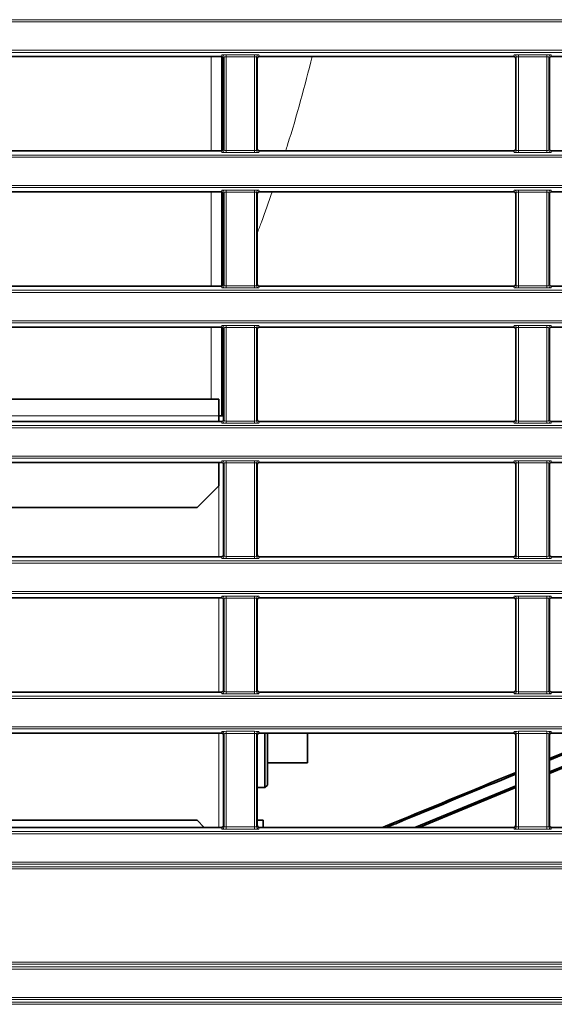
# Model space of a CAD drawing. Header units: millimetres. Extents: x 0 to 1118, y 0 to 864.
# Tile 296 of 339: x 958 to 970, y 451 to 474. Entities that reach past the tile are written whole.
import ezdxf

# ---------------------------------------------------------------- set-up
doc = ezdxf.new("R2010")
doc.units = ezdxf.units.MM

msp = doc.modelspace()

# ---------------------------------------------------------------- linework, layer by layer
at = {"color": 7, "linetype": 'Continuous', "lineweight": 18}
for p, q in [((946.9427, 473.6285), (1086.9529, 473.6285)), ((1086.9529, 473.5786), (946.9427, 473.5786)), ((946.9427, 472.9243), (1086.9529, 472.9243)), ((1086.9529, 472.8743), (946.9427, 472.8743)), ((962.2728, 472.7793), (962.2728, 470.5986)), ((962.508, 472.7793), (962.5219, 472.8142)), ((962.5719, 472.7642), (962.5579, 472.7293)), ((962.5719, 470.6136), (962.5719, 472.7642)), ((962.6219, 472.8185), (963.2737, 472.8185)), ((962.6219, 472.8185), (962.6219, 472.7685)), ((963.2737, 472.7685), (962.6219, 472.7685)), ((962.6219, 472.7685), (962.6219, 470.6093)), ((963.2737, 472.8185), (963.2737, 472.7685)), ((963.2737, 470.6093), (963.2737, 472.7685)), ((963.3236, 472.7642), (963.3236, 470.6136)), ((963.3376, 472.7293), (963.3236, 472.7642)), ((963.3736, 472.8142), (963.3876, 472.7793)), ((969.258, 472.7793), (969.2719, 472.8142)), ((969.3219, 472.7642), (969.3079, 472.7293)), ((969.3219, 470.6136), (969.3219, 472.7642)), ((969.3719, 472.8185), (970.0237, 472.8185)), ((969.3719, 472.8185), (969.3719, 472.7685)), ((970.0237, 472.7685), (969.3719, 472.7685)), ((969.3719, 472.7685), (969.3719, 470.6093)), ((970.0237, 472.8185), (970.0237, 472.7685)), ((970.0237, 470.6093), (970.0237, 472.7685)), ((970.0736, 472.7642), (970.0736, 470.6136)), ((970.0876, 472.7293), (970.0736, 472.7642)), ((970.1236, 472.8142), (970.1376, 472.7793)), ((946.9427, 470.5035), (1086.9529, 470.5035)), ((962.5219, 470.5637), (962.508, 470.5986)), ((962.5579, 470.6486), (962.5719, 470.6136)), ((962.6219, 470.6093), (963.2737, 470.6093)), ((962.6219, 470.6093), (962.6219, 470.5594)), ((963.2737, 470.5594), (962.6219, 470.5594)), ((963.2737, 470.6093), (963.2737, 470.5594)), ((963.3236, 470.6136), (963.3376, 470.6486)), ((963.3876, 470.5986), (963.3736, 470.5637)), ((969.2719, 470.5637), (969.258, 470.5986)), ((969.3079, 470.6486), (969.3219, 470.6136)), ((969.3719, 470.6093), (970.0237, 470.6093)), ((969.3719, 470.6093), (969.3719, 470.5594)), ((970.0237, 470.5594), (969.3719, 470.5594)), ((970.0237, 470.6093), (970.0237, 470.5594)), ((970.0736, 470.6136), (970.0876, 470.6486)), ((970.1376, 470.5986), (970.1236, 470.5637)), ((1086.9529, 470.4536), (946.9427, 470.4536)), ((946.9427, 469.7993), (1086.9529, 469.7993)), ((1086.9529, 469.7493), (946.9427, 469.7493)), ((962.2728, 469.6543), (962.2728, 467.4736)), ((962.508, 469.6543), (962.5219, 469.6892)), ((962.5719, 469.6392), (962.5579, 469.6043)), ((962.5719, 467.4886), (962.5719, 469.6392)), ((962.6219, 469.6935), (963.2737, 469.6935)), ((962.6219, 469.6935), (962.6219, 469.6435)), ((963.2737, 469.6435), (962.6219, 469.6435)), ((962.6219, 469.6435), (962.6219, 467.4843)), ((963.2737, 469.6935), (963.2737, 469.6435)), ((963.2737, 467.4843), (963.2737, 469.6435)), ((963.3236, 469.6392), (963.3236, 467.4886)), ((963.3376, 469.6043), (963.3236, 469.6392)), ((963.3736, 469.6892), (963.3876, 469.6543)), ((969.258, 469.6543), (969.2719, 469.6892)), ((969.3219, 469.6392), (969.3079, 469.6043)), ((969.3219, 467.4886), (969.3219, 469.6392)), ((969.3719, 469.6935), (970.0237, 469.6935)), ((969.3719, 469.6935), (969.3719, 469.6435)), ((970.0237, 469.6435), (969.3719, 469.6435)), ((969.3719, 469.6435), (969.3719, 467.4843)), ((970.0237, 469.6935), (970.0237, 469.6435)), ((970.0237, 467.4843), (970.0237, 469.6435)), ((970.0736, 469.6392), (970.0736, 467.4886)), ((970.0876, 469.6043), (970.0736, 469.6392)), ((970.1236, 469.6892), (970.1376, 469.6543)), ((962.5579, 467.5236), (962.5719, 467.4886)), ((963.3236, 467.4886), (963.3376, 467.5236)), ((969.3079, 467.5236), (969.3219, 467.4886)), ((970.0736, 467.4886), (970.0876, 467.5236)), ((946.9427, 467.3785), (1086.9529, 467.3785)), ((1086.9529, 467.3286), (946.9427, 467.3286)), ((962.5219, 467.4387), (962.508, 467.4736)), ((962.6219, 467.4843), (963.2737, 467.4843)), ((962.6219, 467.4843), (962.6219, 467.4344)), ((963.2737, 467.4344), (962.6219, 467.4344)), ((963.2737, 467.4843), (963.2737, 467.4344)), ((963.3876, 467.4736), (963.3736, 467.4387)), ((969.2719, 467.4387), (969.258, 467.4736)), ((969.3719, 467.4843), (969.3719, 467.4344)), ((969.3719, 467.4843), (970.0237, 467.4843)), ((970.0237, 467.4344), (969.3719, 467.4344)), ((970.0237, 467.4843), (970.0237, 467.4344)), ((970.1376, 467.4736), (970.1236, 467.4387)), ((946.9427, 466.6743), (1086.9529, 466.6743)), ((1086.9529, 466.6243), (946.9427, 466.6243)), ((962.2728, 466.5293), (962.2728, 464.8639)), ((962.508, 466.5293), (962.5219, 466.5642)), ((962.5719, 466.5142), (962.5579, 466.4793)), ((962.5719, 464.3636), (962.5719, 466.5142)), ((962.6219, 466.5685), (963.2737, 466.5685)), ((962.6219, 466.5685), (962.6219, 466.5185)), ((963.2737, 466.5185), (962.6219, 466.5185)), ((962.6219, 466.5185), (962.6219, 464.3593)), ((963.2737, 466.5685), (963.2737, 466.5185)), ((963.2737, 464.3593), (963.2737, 466.5185)), ((963.3236, 466.5142), (963.3236, 464.3636)), ((963.3376, 466.4793), (963.3236, 466.5142)), ((963.3736, 466.5642), (963.3876, 466.5293)), ((969.258, 466.5293), (969.2719, 466.5642)), ((969.3219, 466.5142), (969.3079, 466.4793)), ((969.3219, 464.3636), (969.3219, 466.5142)), ((969.3719, 466.5685), (970.0237, 466.5685)), ((969.3719, 466.5685), (969.3719, 466.5185)), ((970.0237, 466.5185), (969.3719, 466.5185)), ((969.3719, 466.5185), (969.3719, 464.3593)), ((970.0237, 466.5685), (970.0237, 466.5185)), ((970.0237, 464.3593), (970.0237, 466.5185)), ((970.0736, 466.5142), (970.0736, 464.3636)), ((970.0876, 466.4793), (970.0736, 466.5142)), ((970.1236, 466.5642), (970.1376, 466.5293)), ((956.5876, 464.4764), (962.4478, 464.4764)), ((962.5219, 464.3137), (962.508, 464.3486)), ((962.5579, 464.3986), (962.5719, 464.3636)), ((962.6219, 464.3593), (963.2737, 464.3593)), ((962.6219, 464.3593), (962.6219, 464.3094)), ((963.2737, 464.3593), (963.2737, 464.3094)), ((963.3236, 464.3636), (963.3376, 464.3986)), ((963.3876, 464.3486), (963.3736, 464.3137)), ((969.2719, 464.3137), (969.258, 464.3486)), ((969.3079, 464.3986), (969.3219, 464.3636)), ((969.3719, 464.3593), (970.0237, 464.3593)), ((969.3719, 464.3593), (969.3719, 464.3094)), ((970.0237, 464.3593), (970.0237, 464.3094)), ((970.0736, 464.3636), (970.0876, 464.3986)), ((970.1376, 464.3486), (970.1236, 464.3137)), ((946.9427, 464.2535), (1086.9529, 464.2535)), ((1086.9529, 464.2036), (946.9427, 464.2036)), ((963.2737, 464.3094), (962.6219, 464.3094)), ((970.0237, 464.3094), (969.3719, 464.3094)), ((946.9427, 463.5493), (1086.9529, 463.5493)), ((1086.9529, 463.4993), (946.9427, 463.4993)), ((962.508, 463.4043), (962.5219, 463.4392)), ((962.6219, 463.4435), (963.2737, 463.4435)), ((962.6219, 463.4435), (962.6219, 463.3935)), ((963.2737, 463.4435), (963.2737, 463.3935)), ((963.3736, 463.4392), (963.3876, 463.4043)), ((969.258, 463.4043), (969.2719, 463.4392)), ((969.3719, 463.4435), (970.0237, 463.4435)), ((969.3719, 463.4435), (969.3719, 463.3935)), ((970.0237, 463.4435), (970.0237, 463.3935)), ((970.1236, 463.4392), (970.1376, 463.4043)), ((962.5719, 463.3892), (962.5579, 463.3543)), ((962.5719, 461.2386), (962.5719, 463.3892)), ((963.2737, 463.3935), (962.6219, 463.3935)), ((962.6219, 463.3935), (962.6219, 461.2343)), ((963.2737, 461.2343), (963.2737, 463.3935)), ((963.3236, 463.3892), (963.3236, 461.2386)), ((963.3376, 463.3543), (963.3236, 463.3892)), ((969.3219, 463.3892), (969.3079, 463.3543)), ((969.3219, 461.2386), (969.3219, 463.3892)), ((970.0237, 463.3935), (969.3719, 463.3935)), ((969.3719, 463.3935), (969.3719, 461.2343)), ((970.0237, 461.2343), (970.0237, 463.3935)), ((970.0736, 463.3892), (970.0736, 461.2386)), ((970.0876, 463.3543), (970.0736, 463.3892)), ((962.4478, 462.8639), (962.4478, 461.2236)), ((962.5219, 461.1887), (962.508, 461.2236)), ((962.5579, 461.2736), (962.5719, 461.2386)), ((962.6219, 461.2343), (963.2737, 461.2343)), ((962.6219, 461.2343), (962.6219, 461.1844)), ((963.2737, 461.1844), (962.6219, 461.1844)), ((963.2737, 461.2343), (963.2737, 461.1844)), ((963.3236, 461.2386), (963.3376, 461.2736)), ((963.3876, 461.2236), (963.3736, 461.1887)), ((969.2719, 461.1887), (969.258, 461.2236)), ((969.3079, 461.2736), (969.3219, 461.2386)), ((969.3719, 461.2343), (970.0237, 461.2343)), ((969.3719, 461.2343), (969.3719, 461.1844)), ((970.0237, 461.1844), (969.3719, 461.1844)), ((970.0237, 461.2343), (970.0237, 461.1844)), ((970.0736, 461.2386), (970.0876, 461.2736)), ((970.1376, 461.2236), (970.1236, 461.1887)), ((946.9427, 461.1285), (1086.9529, 461.1285)), ((1086.9529, 461.0786), (946.9427, 461.0786)), ((946.9427, 460.4243), (1086.9529, 460.4243)), ((1086.9529, 460.3743), (946.9427, 460.3743)), ((962.4478, 460.2793), (962.4478, 458.0986)), ((962.508, 460.2793), (962.5219, 460.3142)), ((962.5719, 460.2642), (962.5579, 460.2293)), ((962.5719, 458.1136), (962.5719, 460.2642)), ((962.6219, 460.3185), (963.2737, 460.3185)), ((962.6219, 460.3185), (962.6219, 460.2685)), ((963.2737, 460.2685), (962.6219, 460.2685)), ((962.6219, 460.2685), (962.6219, 458.1093)), ((963.2737, 460.3185), (963.2737, 460.2685)), ((963.2737, 458.1093), (963.2737, 460.2685)), ((963.3236, 460.2642), (963.3236, 458.1136)), ((963.3376, 460.2293), (963.3236, 460.2642)), ((963.3736, 460.3142), (963.3876, 460.2793)), ((969.258, 460.2793), (969.2719, 460.3142)), ((969.3219, 460.2642), (969.3079, 460.2293)), ((969.3219, 458.1136), (969.3219, 460.2642)), ((969.3719, 460.3185), (970.0237, 460.3185)), ((969.3719, 460.3185), (969.3719, 460.2685)), ((970.0237, 460.2685), (969.3719, 460.2685)), ((969.3719, 460.2685), (969.3719, 458.1093)), ((970.0237, 460.3185), (970.0237, 460.2685)), ((970.0237, 458.1093), (970.0237, 460.2685)), ((970.0736, 460.2642), (970.0736, 458.1136)), ((970.0876, 460.2293), (970.0736, 460.2642)), ((970.1236, 460.3142), (970.1376, 460.2793)), ((946.9427, 458.0035), (1086.9529, 458.0035)), ((962.5219, 458.0637), (962.508, 458.0986)), ((962.5579, 458.1486), (962.5719, 458.1136)), ((962.6219, 458.1093), (962.6219, 458.0594)), ((962.6219, 458.1093), (963.2737, 458.1093)), ((963.2737, 458.0594), (962.6219, 458.0594)), ((963.2737, 458.1093), (963.2737, 458.0594)), ((963.3236, 458.1136), (963.3376, 458.1486)), ((963.3876, 458.0986), (963.3736, 458.0637)), ((969.2719, 458.0637), (969.258, 458.0986)), ((969.3079, 458.1486), (969.3219, 458.1136)), ((969.3719, 458.1093), (970.0237, 458.1093)), ((969.3719, 458.1093), (969.3719, 458.0594)), ((970.0237, 458.0594), (969.3719, 458.0594)), ((970.0237, 458.1093), (970.0237, 458.0594)), ((970.0736, 458.1136), (970.0876, 458.1486)), ((970.1376, 458.0986), (970.1236, 458.0637)), ((1086.9529, 457.9536), (946.9427, 457.9536)), ((946.9427, 457.2993), (1086.9529, 457.2993)), ((1086.9529, 457.2493), (946.9427, 457.2493)), ((962.4478, 457.1543), (962.4478, 454.9736)), ((962.508, 457.1543), (962.5219, 457.1892)), ((962.5719, 457.1392), (962.5579, 457.1043)), ((962.5719, 454.9886), (962.5719, 457.1392)), ((962.6219, 457.1935), (963.2737, 457.1935)), ((962.6219, 457.1435), (962.6219, 457.1935)), ((963.2737, 457.1435), (962.6219, 457.1435)), ((962.6219, 457.1435), (962.6219, 454.9843)), ((963.2737, 457.1435), (963.2737, 457.1935)), ((963.2737, 454.9843), (963.2737, 457.1435)), ((963.3236, 457.1392), (963.3236, 454.9886)), ((963.3376, 457.1043), (963.3236, 457.1392)), ((963.3736, 457.1892), (963.3876, 457.1543)), ((969.258, 457.1543), (969.2719, 457.1892)), ((969.3219, 457.1392), (969.3079, 457.1043)), ((969.3219, 454.9886), (969.3219, 457.1392)), ((969.3719, 457.1935), (970.0237, 457.1935)), ((969.3719, 457.1435), (969.3719, 457.1935)), ((970.0237, 457.1435), (969.3719, 457.1435)), ((969.3719, 457.1435), (969.3719, 454.9843)), ((970.0237, 457.1435), (970.0237, 457.1935)), ((970.0237, 454.9843), (970.0237, 457.1435)), ((970.0736, 457.1392), (970.0736, 454.9886)), ((970.0876, 457.1043), (970.0736, 457.1392)), ((970.1236, 457.1892), (970.1376, 457.1543)), ((962.5579, 455.0236), (962.5719, 454.9886)), ((963.3236, 454.9886), (963.3376, 455.0236)), ((969.3079, 455.0236), (969.3219, 454.9886)), ((970.0736, 454.9886), (970.0876, 455.0236)), ((946.9427, 454.8785), (1086.9529, 454.8785)), ((1086.9529, 454.8286), (946.9427, 454.8286)), ((962.5219, 454.9387), (962.508, 454.9736)), ((962.6219, 454.9344), (962.6219, 454.9843)), ((962.6219, 454.9843), (963.2737, 454.9843)), ((963.2737, 454.9344), (962.6219, 454.9344)), ((963.2737, 454.9344), (963.2737, 454.9843)), ((963.3876, 454.9736), (963.3736, 454.9387)), ((969.2719, 454.9387), (969.258, 454.9736)), ((969.3719, 454.9344), (969.3719, 454.9843)), ((969.3719, 454.9843), (970.0237, 454.9843)), ((970.0237, 454.9344), (969.3719, 454.9344)), ((970.0237, 454.9344), (970.0237, 454.9843)), ((970.1376, 454.9736), (970.1236, 454.9387)), ((946.9427, 454.1743), (1086.9529, 454.1743)), ((1086.9529, 454.1243), (946.9427, 454.1243)), ((945.9859, 454.0641), (1087.9096, 454.0641)), ((1087.9096, 454.0142), (945.9859, 454.0142)), ((945.9859, 451.8637), (1087.9096, 451.8637)), ((1087.9096, 451.8137), (945.9859, 451.8137)), ((946.9427, 451.7535), (1086.9529, 451.7535)), ((1086.9529, 451.7036), (946.9427, 451.7036)), ((945.9859, 450.9391), (1087.9096, 450.9391)), ((946.9427, 451.0493), (1086.9529, 451.0493)), ((1086.9529, 450.9993), (946.9427, 450.9993)), ((1087.9096, 450.8892), (945.9859, 450.8892))]:
    msp.add_line(p, q, dxfattribs=at)
at = {"color": 7, "linetype": 'Continuous', "lineweight": 35}
for p, q in [((962.508, 472.7793), (956.6376, 472.7793)), ((962.5228, 472.777), (962.5228, 470.6008)), ((969.258, 472.7793), (963.3876, 472.7793)), ((976.008, 472.7793), (970.1376, 472.7793)), ((962.5579, 470.6486), (962.5579, 472.7293)), ((963.3376, 472.7293), (963.3376, 470.6486)), ((969.3079, 470.6486), (969.3079, 472.7293)), ((970.0876, 472.7293), (970.0876, 470.6486)), ((962.508, 470.5986), (956.6376, 470.5986)), ((969.258, 470.5986), (963.3876, 470.5986)), ((976.008, 470.5986), (970.1376, 470.5986)), ((962.508, 469.6543), (956.6376, 469.6543)), ((962.5228, 469.652), (962.5228, 467.4758)), ((962.5579, 467.5236), (962.5579, 469.6043)), ((963.3376, 469.6043), (963.3376, 467.5236)), ((969.258, 469.6543), (963.3876, 469.6543)), ((969.3079, 467.5236), (969.3079, 469.6043)), ((970.0876, 469.6043), (970.0876, 467.5236)), ((976.008, 469.6543), (970.1376, 469.6543)), ((962.508, 467.4736), (956.6376, 467.4736)), ((969.258, 467.4736), (963.3876, 467.4736)), ((976.008, 467.4736), (970.1376, 467.4736)), ((962.508, 466.5293), (956.6376, 466.5293)), ((962.5228, 466.527), (962.5228, 464.4764)), ((962.5579, 464.3986), (962.5579, 466.4793)), ((963.3376, 466.4793), (963.3376, 464.3986)), ((969.258, 466.5293), (963.3876, 466.5293)), ((969.3079, 464.3986), (969.3079, 466.4793)), ((970.0876, 466.4793), (970.0876, 464.3986)), ((976.008, 466.5293), (970.1376, 466.5293)), ((962.4478, 464.8639), (956.5876, 464.8639)), ((962.4478, 464.8639), (962.4478, 464.4764)), ((962.508, 464.3486), (956.6376, 464.3486)), ((962.4478, 464.4764), (962.4478, 464.3486)), ((962.4478, 464.4764), (962.5579, 464.4764)), ((969.258, 464.3486), (963.3876, 464.3486)), ((976.008, 464.3486), (970.1376, 464.3486)), ((962.508, 463.4043), (956.6376, 463.4043)), ((962.4478, 463.4043), (962.4478, 462.8639)), ((962.5579, 461.2736), (962.5579, 463.3543)), ((963.3376, 463.3543), (963.3376, 461.2736)), ((969.258, 463.4043), (963.3876, 463.4043)), ((969.3079, 461.2736), (969.3079, 463.3543)), ((970.0876, 463.3543), (970.0876, 461.2736)), ((976.008, 463.4043), (970.1376, 463.4043)), ((961.9478, 462.3639), (962.4478, 462.8639)), ((961.9478, 462.3639), (956.5876, 462.3639)), ((962.508, 461.2236), (956.6376, 461.2236)), ((969.258, 461.2236), (963.3876, 461.2236)), ((976.008, 461.2236), (970.1376, 461.2236)), ((962.508, 460.2793), (956.6376, 460.2793)), ((969.258, 460.2793), (963.3876, 460.2793)), ((976.008, 460.2793), (970.1376, 460.2793)), ((962.5579, 458.1486), (962.5579, 460.2293)), ((963.3376, 460.2293), (963.3376, 458.1486)), ((969.3079, 458.1486), (969.3079, 460.2293)), ((970.0876, 460.2293), (970.0876, 458.1486)), ((962.508, 458.0986), (956.6376, 458.0986)), ((969.258, 458.0986), (963.3876, 458.0986)), ((976.008, 458.0986), (970.1376, 458.0986)), ((962.508, 457.1543), (956.6376, 457.1543)), ((962.5579, 455.0236), (962.5579, 457.1043)), ((963.3376, 457.1043), (963.3376, 455.0236)), ((969.258, 457.1543), (963.3876, 457.1543)), ((963.5128, 455.8927), (963.5128, 457.1543)), ((963.5728, 455.9527), (963.5728, 457.1543)), ((964.4978, 457.1543), (964.4978, 456.9145)), ((969.3079, 455.0236), (969.3079, 457.1043)), ((970.0876, 456.2205), (972.3421, 457.1543)), ((970.0876, 456.2571), (972.2593, 457.1543)), ((970.0876, 456.564), (971.52, 457.1543)), ((970.0876, 456.5276), (971.6045, 457.1543)), ((970.0876, 457.1043), (970.0876, 455.0236)), ((976.008, 457.1543), (970.1376, 457.1543)), ((964.4978, 456.9145), (964.4978, 456.4639)), ((963.5728, 456.4639), (964.4978, 456.4639)), ((963.5128, 455.8927), (963.5728, 455.9527)), ((966.9807, 454.9736), (969.3079, 455.935)), ((963.3376, 455.8927), (963.5128, 455.8927)), ((967.074, 454.9736), (969.3079, 455.8978)), ((956.5876, 455.1389), (961.9478, 455.1389)), ((962.1131, 454.9736), (961.9478, 455.1389)), ((963.3376, 455.1389), (963.4728, 455.1389)), ((963.4728, 455.1389), (963.4728, 454.9736)), ((956.6376, 454.9736), (962.508, 454.9736)), ((963.3876, 454.9736), (969.258, 454.9736)), ((970.1376, 454.9736), (976.008, 454.9736))]:
    msp.add_line(p, q, dxfattribs=at)
at = {"color": 7, "linetype": 'Continuous', "lineweight": 18}
for centre, start, end in [((962.5219, 472.7642), 0.07399, 89.97184), ((963.3737, 472.7642), 90.02816, 179.92601), ((969.2719, 472.7642), 0.07399, 89.97184), ((970.1237, 472.7642), 90.02816, 179.92601), ((962.5219, 470.6137), 270.02816, 359.92601), ((963.3737, 470.6137), 180.07399, 269.97184), ((969.2719, 470.6137), 270.02816, 359.92601), ((970.1237, 470.6137), 180.07399, 269.97184), ((962.5219, 469.6392), 0.07399, 89.97184), ((963.3737, 469.6392), 90.02816, 179.92601), ((969.2719, 469.6392), 0.07399, 89.97184), ((970.1237, 469.6392), 90.02816, 179.92601), ((962.5219, 467.4887), 270.02816, 359.92601), ((963.3737, 467.4887), 180.07399, 269.97184), ((969.2719, 467.4887), 270.02816, 359.92601), ((970.1237, 467.4887), 180.07399, 269.97184), ((962.5219, 466.5142), 0.07399, 89.97184), ((963.3737, 466.5142), 90.02816, 179.92601), ((969.2719, 466.5142), 0.07399, 89.97184), ((970.1237, 466.5142), 90.02816, 179.92601), ((962.5219, 464.3637), 270.02816, 359.92601), ((963.3737, 464.3637), 180.07399, 269.97184), ((969.2719, 464.3637), 270.02816, 359.92601), ((970.1237, 464.3637), 180.07399, 269.97184), ((962.5219, 463.3892), 0.07399, 89.97184), ((963.3737, 463.3892), 90.02816, 179.92601), ((969.2719, 463.3892), 0.07399, 89.97184), ((970.1237, 463.3892), 90.02816, 179.92601), ((962.5219, 461.2387), 270.02816, 359.92601), ((963.3737, 461.2387), 180.07399, 269.97184), ((969.2719, 461.2387), 270.02816, 359.92601), ((970.1237, 461.2387), 180.07399, 269.97184), ((962.5219, 460.2642), 0.07399, 89.97184), ((963.3737, 460.2642), 90.02816, 179.92601), ((969.2719, 460.2642), 0.07399, 89.97184), ((970.1237, 460.2642), 90.02816, 179.92601), ((962.5219, 458.1137), 270.02816, 359.92601), ((963.3737, 458.1137), 180.07399, 269.97184), ((969.2719, 458.1137), 270.02816, 359.92601), ((970.1237, 458.1137), 180.07399, 269.97184), ((962.5219, 457.1392), 0.07399, 89.97184), ((963.3737, 457.1392), 90.02816, 179.92601), ((969.2719, 457.1392), 0.07399, 89.97184), ((970.1237, 457.1392), 90.02816, 179.92601), ((962.5219, 454.9887), 270.02816, 359.92601), ((963.3737, 454.9887), 180.07399, 269.97184), ((969.2719, 454.9887), 270.02816, 359.92601), ((970.1237, 454.9887), 180.07399, 269.97184)]:
    msp.add_arc(centre, 0.05, start, end, dxfattribs=at)
at = {"color": 7, "linetype": 'Continuous', "lineweight": 35}
for centre, major_axis, start_param, end_param in [((962.5079, 472.7292), (0.0186, 0.0465), 5.0930923, 6.6631273), ((963.3876, 472.7292), (0.0186, -0.0465), 2.7616506, 4.3316857), ((969.2579, 472.7292), (0.0186, 0.0465), 5.0930923, 6.6631273), ((970.1376, 472.7292), (0.0186, -0.0465), 2.7616506, 4.3316857), ((962.5079, 470.6486), (0.0186, -0.0465), 5.9032433, 7.4732784), ((963.3876, 470.6486), (0.0186, 0.0465), 1.9514996, 3.5215347), ((969.2579, 470.6486), (0.0186, -0.0465), 5.9032433, 7.4732784), ((970.1376, 470.6486), (0.0186, 0.0465), 1.9514996, 3.5215347), ((962.5079, 469.6042), (0.0186, 0.0465), 5.0930923, 6.6631273), ((963.3876, 469.6042), (0.0186, -0.0465), 2.7616506, 4.3316857), ((969.2579, 469.6042), (0.0186, 0.0465), 5.0930923, 6.6631273), ((970.1376, 469.6042), (0.0186, -0.0465), 2.7616506, 4.3316857), ((962.5079, 467.5236), (-0.0186, 0.0465), 2.7616506, 4.3316857), ((963.3876, 467.5236), (-0.0186, -0.0465), 5.0930923, 6.6631273), ((969.2579, 467.5236), (-0.0186, 0.0465), 2.7616506, 4.3316857), ((970.1376, 467.5236), (-0.0186, -0.0465), 5.0930923, 6.6631273), ((962.5079, 466.4792), (-0.0186, -0.0465), 1.9514996, 3.5215347), ((963.3876, 466.4792), (-0.0186, 0.0465), 5.9032433, 7.4732784), ((969.2579, 466.4792), (-0.0186, -0.0465), 1.9514996, 3.5215347), ((970.1376, 466.4792), (-0.0186, 0.0465), 5.9032433, 7.4732784), ((962.5079, 464.3986), (-0.0186, 0.0465), 2.7616506, 4.3316857), ((963.3876, 464.3986), (-0.0186, -0.0465), 5.0930923, 6.6631273), ((969.2579, 464.3986), (-0.0186, 0.0465), 2.7616506, 4.3316857), ((970.1376, 464.3986), (-0.0186, -0.0465), 5.0930923, 6.6631273), ((962.5079, 463.3542), (-0.0186, -0.0465), 1.9514996, 3.5215347), ((963.3876, 463.3542), (-0.0186, 0.0465), 5.9032433, 7.4732784), ((969.2579, 463.3542), (-0.0186, -0.0465), 1.9514996, 3.5215347), ((970.1376, 463.3542), (-0.0186, 0.0465), 5.9032433, 7.4732784), ((962.5079, 461.2736), (-0.0186, 0.0465), 2.7616506, 4.3316857), ((963.3876, 461.2736), (-0.0186, -0.0465), 5.0930923, 6.6631273), ((969.2579, 461.2736), (-0.0186, 0.0465), 2.7616506, 4.3316857), ((970.1376, 461.2736), (-0.0186, -0.0465), 5.0930923, 6.6631273), ((962.5079, 460.2292), (-0.0186, -0.0465), 1.9514996, 3.5215347), ((963.3876, 460.2292), (-0.0186, 0.0465), 5.9032433, 7.4732784), ((969.2579, 460.2292), (-0.0186, -0.0465), 1.9514996, 3.5215347), ((970.1376, 460.2292), (-0.0186, 0.0465), 5.9032433, 7.4732784), ((962.5079, 458.1486), (-0.0186, 0.0465), 2.7616506, 4.3316857), ((963.3876, 458.1486), (-0.0186, -0.0465), 5.0930923, 6.6631273), ((969.2579, 458.1486), (-0.0186, 0.0465), 2.7616506, 4.3316857), ((970.1376, 458.1486), (-0.0186, -0.0465), 5.0930923, 6.6631273), ((962.5079, 457.1042), (-0.0186, -0.0465), 1.9514996, 3.5215347), ((963.3876, 457.1042), (-0.0186, 0.0465), 5.9032433, 7.4732784), ((969.2579, 457.1042), (-0.0186, -0.0465), 1.9514996, 3.5215347), ((970.1376, 457.1042), (-0.0186, 0.0465), 5.9032433, 7.4732784), ((962.5079, 455.0236), (-0.0186, 0.0465), 2.7616506, 4.3316857), ((963.3876, 455.0236), (0.0186, 0.0465), 1.9514996, 3.5215347), ((969.2579, 455.0236), (-0.0186, 0.0465), 2.7616506, 4.3316857), ((970.1376, 455.0236), (0.0186, 0.0465), 1.9514996, 3.5215347)]:
    msp.add_ellipse(centre, major_axis=major_axis, ratio=0.9988964, start_param=start_param, end_param=end_param, dxfattribs=at)
at = {"color": 7, "linetype": 'Continuous', "lineweight": 18}
for centre, major_axis, ratio, start_param, end_param in [((962.6219, 472.8141), (0.1, 0), 0.0436609, 1.5707963, 3.1241394), ((962.6219, 472.7642), (0.05, 0), 0.0873219, 1.5707963, 3.1241394), ((963.2737, 472.8141), (0.1, 0), 0.0436609, 0.0174533, 1.5707963), ((963.2737, 472.7642), (0.05, 0), 0.0873219, 0.0174533, 1.5707963), ((969.3719, 472.8141), (0.1, 0), 0.0436609, 1.5707963, 3.1241394), ((969.3719, 472.7642), (0.05, 0), 0.0873219, 1.5707963, 3.1241394), ((970.0237, 472.8141), (0.1, 0), 0.0436609, 0.0174533, 1.5707963), ((970.0237, 472.7642), (0.05, 0), 0.0873219, 0.0174533, 1.5707963), ((962.6219, 470.5637), (0.1, 0), 0.0436609, 3.1590459, 4.712389), ((962.6219, 470.6137), (0.05, 0), 0.0873219, 3.1590459, 4.712389), ((963.2737, 470.6137), (0.05, 0), 0.0873219, 4.712389, 6.265732), ((963.2737, 470.5637), (0.1, 0), 0.0436609, 4.712389, 6.265732), ((969.3719, 470.5637), (0.1, 0), 0.0436609, 3.1590459, 4.712389), ((969.3719, 470.6137), (0.05, 0), 0.0873219, 3.1590459, 4.712389), ((970.0237, 470.6137), (0.05, 0), 0.0873219, 4.712389, 6.265732), ((970.0237, 470.5637), (0.1, 0), 0.0436609, 4.712389, 6.265732), ((962.6219, 469.6891), (0.1, 0), 0.0436609, 1.5707963, 3.1241394), ((962.6219, 469.6392), (0.05, 0), 0.0873219, 1.5707963, 3.1241394), ((963.2737, 469.6891), (0.1, 0), 0.0436609, 0.0174533, 1.5707963), ((963.2737, 469.6392), (0.05, 0), 0.0873219, 0.0174533, 1.5707963), ((969.3719, 469.6891), (0.1, 0), 0.0436609, 1.5707963, 3.1241394), ((969.3719, 469.6392), (0.05, 0), 0.0873219, 1.5707963, 3.1241394), ((970.0237, 469.6891), (0.1, 0), 0.0436609, 0.0174533, 1.5707963), ((970.0237, 469.6392), (0.05, 0), 0.0873219, 0.0174533, 1.5707963), ((962.6219, 467.4387), (0.1, 0), 0.0436609, 3.1590459, 4.712389), ((962.6219, 467.4887), (0.05, 0), 0.0873219, 3.1590459, 4.712389), ((963.2737, 467.4887), (0.05, 0), 0.0873219, 4.712389, 6.265732), ((963.2737, 467.4387), (0.1, 0), 0.0436609, 4.712389, 6.265732), ((969.3719, 467.4387), (0.1, 0), 0.0436609, 3.1590459, 4.712389), ((969.3719, 467.4887), (0.05, 0), 0.0873219, 3.1590459, 4.712389), ((970.0237, 467.4887), (0.05, 0), 0.0873219, 4.712389, 6.265732), ((970.0237, 467.4387), (0.1, 0), 0.0436609, 4.712389, 6.265732), ((962.6219, 466.5641), (0.1, 0), 0.0436609, 1.5707963, 3.1241394), ((962.6219, 466.5142), (0.05, 0), 0.0873219, 1.5707963, 3.1241394), ((963.2737, 466.5641), (0.1, 0), 0.0436609, 0.0174533, 1.5707963), ((963.2737, 466.5142), (0.05, 0), 0.0873219, 0.0174533, 1.5707963), ((969.3719, 466.5641), (0.1, 0), 0.0436609, 1.5707963, 3.1241394), ((969.3719, 466.5142), (0.05, 0), 0.0873219, 1.5707963, 3.1241394), ((970.0237, 466.5641), (0.1, 0), 0.0436609, 0.0174533, 1.5707963), ((970.0237, 466.5142), (0.05, 0), 0.0873219, 0.0174533, 1.5707963), ((962.6219, 464.3637), (0.05, 0), 0.0873219, 3.1590459, 4.712389), ((963.2737, 464.3637), (0.05, 0), 0.0873219, 4.712389, 6.265732), ((969.3719, 464.3637), (0.05, 0), 0.0873219, 3.1590459, 4.712389), ((970.0237, 464.3637), (0.05, 0), 0.0873219, 4.712389, 6.265732), ((962.6219, 464.3137), (0.1, 0), 0.0436609, 3.1590459, 4.712389), ((963.2737, 464.3137), (0.1, 0), 0.0436609, 4.712389, 6.265732), ((969.3719, 464.3137), (0.1, 0), 0.0436609, 3.1590459, 4.712389), ((970.0237, 464.3137), (0.1, 0), 0.0436609, 4.712389, 6.265732), ((962.6219, 463.4391), (0.1, 0), 0.0436609, 1.5707963, 3.1241394), ((963.2737, 463.4391), (0.1, 0), 0.0436609, 0.0174533, 1.5707963), ((969.3719, 463.4391), (0.1, 0), 0.0436609, 1.5707963, 3.1241394), ((970.0237, 463.4391), (0.1, 0), 0.0436609, 0.0174533, 1.5707963), ((962.6219, 463.3892), (0.05, 0), 0.0873219, 1.5707963, 3.1241394), ((963.2737, 463.3892), (0.05, 0), 0.0873219, 0.0174533, 1.5707963), ((969.3719, 463.3892), (0.05, 0), 0.0873219, 1.5707963, 3.1241394), ((970.0237, 463.3892), (0.05, 0), 0.0873219, 0.0174533, 1.5707963), ((962.6219, 461.1887), (0.1, 0), 0.0436609, 3.1590459, 4.712389), ((962.6219, 461.2387), (0.05, 0), 0.0873219, 3.1590459, 4.712389), ((963.2737, 461.2387), (0.05, 0), 0.0873219, 4.712389, 6.265732), ((963.2737, 461.1887), (0.1, 0), 0.0436609, 4.712389, 6.265732), ((969.3719, 461.1887), (0.1, 0), 0.0436609, 3.1590459, 4.712389), ((969.3719, 461.2387), (0.05, 0), 0.0873219, 3.1590459, 4.712389), ((970.0237, 461.2387), (0.05, 0), 0.0873219, 4.712389, 6.265732), ((970.0237, 461.1887), (0.1, 0), 0.0436609, 4.712389, 6.265732), ((962.6219, 460.3141), (0.1, 0), 0.0436609, 1.5707963, 3.1241394), ((962.6219, 460.2642), (0.05, 0), 0.0873219, 1.5707963, 3.1241394), ((963.2737, 460.3141), (0.1, 0), 0.0436609, 0.0174533, 1.5707963), ((963.2737, 460.2642), (0.05, 0), 0.0873219, 0.0174533, 1.5707963), ((969.3719, 460.3141), (0.1, 0), 0.0436609, 1.5707963, 3.1241394), ((969.3719, 460.2642), (0.05, 0), 0.0873219, 1.5707963, 3.1241394), ((970.0237, 460.3141), (0.1, 0), 0.0436609, 0.0174533, 1.5707963), ((970.0237, 460.2642), (0.05, 0), 0.0873219, 0.0174533, 1.5707963), ((962.6219, 458.0637), (0.1, 0), 0.0436609, 3.1590459, 4.712389), ((962.6219, 458.1137), (0.05, 0), 0.0873219, 3.1590459, 4.712389), ((963.2737, 458.1137), (0.05, 0), 0.0873219, 4.712389, 6.265732), ((963.2737, 458.0637), (0.1, 0), 0.0436609, 4.712389, 6.265732), ((969.3719, 458.0637), (0.1, 0), 0.0436609, 3.1590459, 4.712389), ((969.3719, 458.1137), (0.05, 0), 0.0873219, 3.1590459, 4.712389), ((970.0237, 458.1137), (0.05, 0), 0.0873219, 4.712389, 6.265732), ((970.0237, 458.0637), (0.1, 0), 0.0436609, 4.712389, 6.265732), ((962.6219, 457.1891), (0.1, 0), 0.0436609, 1.5707963, 3.1241394), ((962.6219, 457.1392), (0.05, 0), 0.0873219, 1.5707963, 3.1241394), ((963.2737, 457.1891), (0.1, 0), 0.0436609, 0.0174533, 1.5707963), ((963.2737, 457.1392), (0.05, 0), 0.0873219, 0.0174533, 1.5707963), ((969.3719, 457.1891), (0.1, 0), 0.0436609, 1.5707963, 3.1241394), ((969.3719, 457.1392), (0.05, 0), 0.0873219, 1.5707963, 3.1241394), ((970.0237, 457.1891), (0.1, 0), 0.0436609, 0.0174533, 1.5707963), ((970.0237, 457.1392), (0.05, 0), 0.0873219, 0.0174533, 1.5707963), ((962.6219, 454.9387), (0.1, 0), 0.0436609, 3.1590459, 4.712389), ((962.6219, 454.9887), (0.05, 0), 0.0873219, 3.1590459, 4.712389), ((963.2737, 454.9887), (0.05, 0), 0.0873219, 4.712389, 6.265732), ((963.2737, 454.9387), (0.1, 0), 0.0436609, 4.712389, 6.265732), ((969.3719, 454.9387), (0.1, 0), 0.0436609, 3.1590459, 4.712389), ((969.3719, 454.9887), (0.05, 0), 0.0873219, 3.1590459, 4.712389), ((970.0237, 454.9887), (0.05, 0), 0.0873219, 4.712389, 6.265732), ((970.0237, 454.9387), (0.1, 0), 0.0436609, 4.712389, 6.265732)]:
    msp.add_ellipse(centre, major_axis=major_axis, ratio=ratio, start_param=start_param, end_param=end_param, dxfattribs=at)
for points, knots in [([(963.9925, 470.5986), (964.0076, 470.6453), (964.1323, 471.0292), (964.3429, 471.7543), (964.519, 472.4395), (964.6064, 472.7793)], [0, 0, 0, 0, 0.0652342, 0.5363962, 1, 1, 1, 1]), ([(963.3376, 468.7017), (963.3702, 468.785), (963.4931, 469.0987), (963.602, 469.419), (963.6821, 469.6543)], [0, 0, 0, 0, 0.2653853, 1, 1, 1, 1])]:
    msp.add_open_spline(points, degree=3, knots=knots, dxfattribs=at)
at = {"color": 7, "linetype": 'Continuous', "lineweight": 35}
for points, knots in [([(966.2317, 454.9736), (966.2375, 454.976), (967.2823, 455.4074), (968.298, 455.8262), (969.3079, 456.2427)], [0, 0, 0, 0, 0.00556619, 1, 1, 1, 1]), ([(966.3259, 454.9736), (966.4193, 455.0122), (967.4492, 455.4376), (968.4227, 455.8398), (969.3079, 456.2055)], [0, 0, 0, 0, 0.0907186, 1, 1, 1, 1])]:
    msp.add_open_spline(points, degree=3, knots=knots, dxfattribs=at)

doc.saveas('drawing.dxf')
